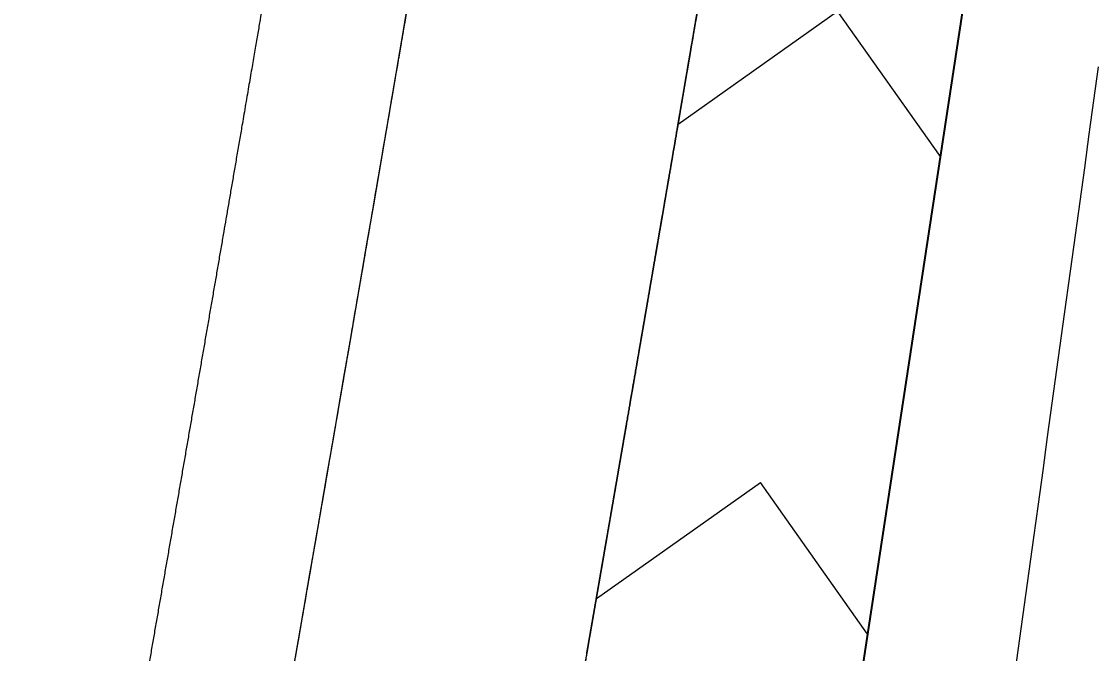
# Model space of a CAD drawing. Extents: x 14104283 to 14129344, y 8637090 to 8673339.
# Drawn here: x 14107932.36 to 14107977.47, y 8640139.17 to 8640165.63 of the extents above; entities that cross this region are included whole.
import ezdxf

# ---------------------------------------------------------------- set-up
doc = ezdxf.new("R2010")
doc.units = 0
for name, color, linetype in [('Default', 7, 'Continuous'), ('dsnPaintPlaceChannelizingLaneWhite', 7, 'Continuous'), ('dsnPaintPlaceEdgeLineRightWhite', 7, 'Continuous'), ('dsnStgShadingPrevPav', 7, 'Continuous')]:
    doc.layers.add(name, color=color, linetype=linetype)

msp = doc.modelspace()

# ---------------------------------------------------------------- linework, layer by layer
at = {"layer": 'Default'}
for p, q in [((14107885.369, 8639599.613), (14107990.938, 8640291.607)), ((14107990.792, 8640290.821), (14107885.223, 8639598.827))]:
    msp.add_line(p, q, dxfattribs=at)
for radius in [9452.312, 9464.312]:
    msp.add_arc((14098631.467, 8641759.507), radius, 349.7548332, 350.3046747, dxfattribs=at)
at = {"layer": 'dsnPaintPlaceChannelizingLaneWhite'}
for p, q in [((14107990.938, 8640291.607), (14107937.437, 8639940.911)), ((14107959.868, 8640161.337), (14107966.543, 8640166.066)), ((14107970.851, 8640159.985), (14107966.543, 8640166.066)), ((14107956.444, 8640141.479), (14107963.318, 8640146.327)), ((14107967.797, 8640139.976), (14107963.318, 8640146.327))]:
    msp.add_line(p, q, dxfattribs=at)
msp.add_arc((14098631.467, 8641759.507), 9464.312, 349.7548332, 350.3046747, dxfattribs=at)
at = {"layer": 'dsnPaintPlaceEdgeLineRightWhite'}
msp.add_arc((14098631.467, 8641759.507), 9452.312, 349.7548332, 350.3046747, dxfattribs=at)
at = {"layer": 'dsnStgShadingPrevPav'}
for end in [352.2220766, 352.2220775]:
    msp.add_arc((14098576.761, 8641447.78), 9488, 351.6728455, end, dxfattribs=at)
for points, degree in [([(14107942.86, 8640168.664), (14107942.715, 8640167.816), (14107942.214, 8640164.884), (14107941.297, 8640159.543), (14107940.569, 8640155.31), (14107939.787, 8640150.781), (14107939.017, 8640146.332), (14107938.241, 8640141.861), (14107937.464, 8640137.397), (14107936.685, 8640132.932), (14107935.903, 8640128.467), (14107935.119, 8640124.003), (14107934.334, 8640119.539), (14107933.546, 8640115.075), (14107932.755, 8640110.612), (14107931.963, 8640106.15), (14107931.168, 8640101.683), (14107930.375, 8640097.238), (14107929.565, 8640092.714), (14107928.806, 8640088.486), (14107927.846, 8640083.153), (14107927.317, 8640080.226), (14107927.164, 8640079.38)], 2), ([(14107933.069, 8640078.313), (14107933.337, 8640079.801), (14107933.875, 8640082.776), (14107934.678, 8640087.239), (14107935.479, 8640091.703), (14107936.278, 8640096.167), (14107937.075, 8640100.631), (14107937.87, 8640105.096), (14107938.663, 8640109.562), (14107939.453, 8640114.027), (14107940.242, 8640118.494), (14107941.028, 8640122.96), (14107941.812, 8640127.428), (14107942.594, 8640131.895), (14107943.374, 8640136.363), (14107944.152, 8640140.832), (14107944.928, 8640145.301), (14107945.701, 8640149.77), (14107946.473, 8640154.24), (14107947.242, 8640158.711), (14107948.009, 8640163.181), (14107948.519, 8640166.162), (14107948.774, 8640167.653)], 3), ([(14107948.009, 8640163.181), (14107948.239, 8640164.523), (14107948.468, 8640165.864), (14107948.697, 8640167.205)], 2), ([(14107960.663, 8640166.029), (14107960.574, 8640165.506), (14107960.485, 8640164.984), (14107960.396, 8640164.462)], 2), ([(14107960.396, 8640164.462), (14107960.483, 8640164.975), (14107960.571, 8640165.488), (14107960.659, 8640166.002)], 2), ([(14107960.319, 8640164.014), (14107960.345, 8640164.163), (14107960.37, 8640164.312), (14107960.396, 8640164.462)], 2), ([(14107960.396, 8640164.462), (14107960.37, 8640164.312), (14107960.345, 8640164.163), (14107960.319, 8640164.014)], 2), ([(14107960.281, 8640163.79), (14107960.293, 8640163.865), (14107960.306, 8640163.939), (14107960.319, 8640164.014)], 2), ([(14107960.319, 8640164.014), (14107960.306, 8640163.939), (14107960.293, 8640163.865), (14107960.281, 8640163.79)], 2), ([(14107960.089, 8640162.671), (14107960.14, 8640162.969), (14107960.191, 8640163.268), (14107960.242, 8640163.566)], 2), ([(14107960.242, 8640163.566), (14107960.191, 8640163.268), (14107960.14, 8640162.969), (14107960.089, 8640162.671)], 2), ([(14107960.242, 8640163.566), (14107960.255, 8640163.641), (14107960.268, 8640163.715), (14107960.281, 8640163.79)], 2), ([(14107960.281, 8640163.79), (14107960.268, 8640163.715), (14107960.255, 8640163.641), (14107960.242, 8640163.566)], 2), ([(14107947.894, 8640162.511), (14107947.919, 8640162.66), (14107947.945, 8640162.809), (14107947.971, 8640162.958)], 2), ([(14107947.971, 8640162.958), (14107947.983, 8640163.032), (14107947.996, 8640163.107), (14107948.009, 8640163.181)], 2), ([(14107947.664, 8640161.169), (14107947.741, 8640161.617), (14107947.817, 8640162.064), (14107947.894, 8640162.511)], 2), ([(14107959.936, 8640161.775), (14107959.987, 8640162.074), (14107960.038, 8640162.372), (14107960.089, 8640162.671)], 2), ([(14107960.089, 8640162.671), (14107960.038, 8640162.372), (14107959.987, 8640162.074), (14107959.936, 8640161.775)], 2), ([(14107959.898, 8640161.552), (14107959.91, 8640161.626), (14107959.923, 8640161.701), (14107959.936, 8640161.775)], 2), ([(14107959.936, 8640161.775), (14107959.923, 8640161.701), (14107959.91, 8640161.626), (14107959.898, 8640161.552)], 2), ([(14107947.587, 8640160.722), (14107947.613, 8640160.871), (14107947.638, 8640161.02), (14107947.664, 8640161.169)], 2), ([(14107959.821, 8640161.104), (14107959.834, 8640161.179), (14107959.847, 8640161.253), (14107959.859, 8640161.328)], 2), ([(14107959.859, 8640161.328), (14107959.847, 8640161.253), (14107959.834, 8640161.179), (14107959.821, 8640161.104)], 2), ([(14107959.859, 8640161.328), (14107959.872, 8640161.402), (14107959.885, 8640161.477), (14107959.898, 8640161.552)], 2), ([(14107959.898, 8640161.552), (14107959.885, 8640161.477), (14107959.872, 8640161.402), (14107959.859, 8640161.328)], 2), ([(14107947.51, 8640160.275), (14107947.536, 8640160.424), (14107947.562, 8640160.573), (14107947.587, 8640160.722)], 2), ([(14107959.476, 8640159.09), (14107959.591, 8640159.761), (14107959.706, 8640160.432), (14107959.821, 8640161.104)], 2), ([(14107959.821, 8640161.104), (14107959.706, 8640160.432), (14107959.591, 8640159.761), (14107959.476, 8640159.09)], 2), ([(14107947.395, 8640159.605), (14107947.434, 8640159.828), (14107947.472, 8640160.052), (14107947.51, 8640160.275)], 2), ([(14107947.28, 8640158.934), (14107947.319, 8640159.158), (14107947.357, 8640159.381), (14107947.395, 8640159.605)], 2), ([(14107947.242, 8640158.711), (14107947.255, 8640158.785), (14107947.267, 8640158.86), (14107947.28, 8640158.934)], 2), ([(14107959.399, 8640158.642), (14107959.412, 8640158.717), (14107959.424, 8640158.791), (14107959.437, 8640158.866)], 2), ([(14107959.437, 8640158.866), (14107959.424, 8640158.791), (14107959.412, 8640158.717), (14107959.399, 8640158.642)], 2), ([(14107959.437, 8640158.866), (14107959.45, 8640158.94), (14107959.463, 8640159.015), (14107959.476, 8640159.09)], 2), ([(14107959.476, 8640159.09), (14107959.463, 8640159.015), (14107959.45, 8640158.94), (14107959.437, 8640158.866)], 2), ([(14107947.165, 8640158.264), (14107947.178, 8640158.338), (14107947.19, 8640158.413), (14107947.203, 8640158.487)], 2), ([(14107947.203, 8640158.487), (14107947.216, 8640158.562), (14107947.229, 8640158.636), (14107947.242, 8640158.711)], 2), ([(14107959.207, 8640157.523), (14107959.271, 8640157.896), (14107959.335, 8640158.269), (14107959.399, 8640158.642)], 2), ([(14107959.399, 8640158.642), (14107959.335, 8640158.269), (14107959.271, 8640157.896), (14107959.207, 8640157.523)], 2), ([(14107946.896, 8640156.699), (14107946.986, 8640157.22), (14107947.075, 8640157.742), (14107947.165, 8640158.264)], 2), ([(14107959.168, 8640157.299), (14107959.181, 8640157.374), (14107959.194, 8640157.448), (14107959.207, 8640157.523)], 2), ([(14107959.207, 8640157.523), (14107959.194, 8640157.448), (14107959.181, 8640157.374), (14107959.168, 8640157.299)], 2), ([(14107959.014, 8640156.404), (14107959.053, 8640156.628), (14107959.091, 8640156.851), (14107959.13, 8640157.075)], 2), ([(14107959.13, 8640157.075), (14107959.091, 8640156.851), (14107959.053, 8640156.628), (14107959.014, 8640156.404)], 2), ([(14107959.13, 8640157.075), (14107959.143, 8640157.15), (14107959.155, 8640157.224), (14107959.168, 8640157.299)], 2), ([(14107959.168, 8640157.299), (14107959.155, 8640157.224), (14107959.143, 8640157.15), (14107959.13, 8640157.075)], 2), ([(14107946.857, 8640156.475), (14107946.87, 8640156.55), (14107946.883, 8640156.624), (14107946.896, 8640156.699)], 2), ([(14107946.626, 8640155.134), (14107946.703, 8640155.581), (14107946.78, 8640156.028), (14107946.857, 8640156.475)], 2), ([(14107958.937, 8640155.956), (14107958.95, 8640156.031), (14107958.963, 8640156.105), (14107958.976, 8640156.18)], 2), ([(14107958.976, 8640156.18), (14107958.963, 8640156.105), (14107958.95, 8640156.031), (14107958.937, 8640155.956)], 2), ([(14107958.976, 8640156.18), (14107958.989, 8640156.255), (14107959.002, 8640156.329), (14107959.014, 8640156.404)], 2), ([(14107959.014, 8640156.404), (14107959.002, 8640156.329), (14107958.989, 8640156.255), (14107958.976, 8640156.18)], 2), ([(14107958.591, 8640153.942), (14107958.706, 8640154.613), (14107958.822, 8640155.285), (14107958.937, 8640155.956)], 2), ([(14107958.937, 8640155.956), (14107958.822, 8640155.285), (14107958.706, 8640154.613), (14107958.591, 8640153.942)], 2), ([(14107946.549, 8640154.687), (14107946.575, 8640154.836), (14107946.601, 8640154.985), (14107946.626, 8640155.134)], 2), ([(14107946.472, 8640154.24), (14107946.498, 8640154.389), (14107946.524, 8640154.538), (14107946.549, 8640154.687)], 2), ([(14107946.395, 8640153.793), (14107946.408, 8640153.868), (14107946.421, 8640153.942), (14107946.434, 8640154.017)], 2), ([(14107946.434, 8640154.017), (14107946.447, 8640154.091), (14107946.46, 8640154.166), (14107946.472, 8640154.24)], 2), ([(14107958.514, 8640153.494), (14107958.54, 8640153.644), (14107958.565, 8640153.793), (14107958.591, 8640153.942)], 2), ([(14107958.591, 8640153.942), (14107958.565, 8640153.793), (14107958.54, 8640153.644), (14107958.514, 8640153.494)], 2), ([(14107946.318, 8640153.346), (14107946.344, 8640153.495), (14107946.37, 8640153.644), (14107946.395, 8640153.793)], 2), ([(14107958.475, 8640153.271), (14107958.488, 8640153.345), (14107958.501, 8640153.42), (14107958.514, 8640153.494)], 2), ([(14107958.514, 8640153.494), (14107958.501, 8640153.42), (14107958.488, 8640153.345), (14107958.475, 8640153.271)], 2), ([(14107945.971, 8640151.335), (14107946.087, 8640152.005), (14107946.203, 8640152.676), (14107946.318, 8640153.346)], 2), ([(14107958.36, 8640152.599), (14107958.398, 8640152.823), (14107958.437, 8640153.047), (14107958.475, 8640153.271)], 2), ([(14107958.475, 8640153.271), (14107958.437, 8640153.047), (14107958.398, 8640152.823), (14107958.36, 8640152.599)], 2), ([(14107958.321, 8640152.375), (14107958.334, 8640152.45), (14107958.347, 8640152.525), (14107958.36, 8640152.599)], 2), ([(14107958.36, 8640152.599), (14107958.347, 8640152.525), (14107958.334, 8640152.45), (14107958.321, 8640152.375)], 2), ([(14107958.167, 8640151.48), (14107958.218, 8640151.779), (14107958.27, 8640152.077), (14107958.321, 8640152.375)], 2), ([(14107958.321, 8640152.375), (14107958.27, 8640152.077), (14107958.218, 8640151.779), (14107958.167, 8640151.48)], 2), ([(14107945.817, 8640150.441), (14107945.868, 8640150.739), (14107945.92, 8640151.037), (14107945.971, 8640151.335)], 2), ([(14107957.703, 8640148.795), (14107957.845, 8640149.615), (14107957.987, 8640150.436), (14107958.128, 8640151.256)], 2), ([(14107958.128, 8640151.256), (14107957.987, 8640150.436), (14107957.845, 8640149.615), (14107957.703, 8640148.795)], 2), ([(14107958.128, 8640151.256), (14107958.141, 8640151.331), (14107958.154, 8640151.406), (14107958.167, 8640151.48)], 2), ([(14107958.167, 8640151.48), (14107958.154, 8640151.406), (14107958.141, 8640151.331), (14107958.128, 8640151.256)], 2), ([(14107945.778, 8640150.217), (14107945.791, 8640150.292), (14107945.804, 8640150.366), (14107945.817, 8640150.441)], 2), ([(14107945.701, 8640149.77), (14107945.714, 8640149.845), (14107945.727, 8640149.919), (14107945.74, 8640149.994)], 2), ([(14107945.74, 8640149.994), (14107945.753, 8640150.068), (14107945.765, 8640150.143), (14107945.778, 8640150.217)], 2), ([(14107945.508, 8640148.653), (14107945.559, 8640148.951), (14107945.611, 8640149.249), (14107945.662, 8640149.547)], 2), ([(14107945.662, 8640149.547), (14107945.675, 8640149.621), (14107945.688, 8640149.696), (14107945.701, 8640149.77)], 2), ([(14107945.431, 8640148.206), (14107945.456, 8640148.355), (14107945.482, 8640148.504), (14107945.508, 8640148.653)], 2), ([(14107957.626, 8640148.347), (14107957.652, 8640148.497), (14107957.678, 8640148.646), (14107957.703, 8640148.795)], 2), ([(14107957.703, 8640148.795), (14107957.678, 8640148.646), (14107957.652, 8640148.497), (14107957.626, 8640148.347)], 2), ([(14107945.237, 8640147.089), (14107945.302, 8640147.461), (14107945.366, 8640147.834), (14107945.431, 8640148.206)], 2), ([(14107957.51, 8640147.676), (14107957.536, 8640147.825), (14107957.562, 8640147.974), (14107957.587, 8640148.124)], 2), ([(14107957.587, 8640148.124), (14107957.562, 8640147.974), (14107957.536, 8640147.825), (14107957.51, 8640147.676)], 2), ([(14107957.587, 8640148.124), (14107957.6, 8640148.198), (14107957.613, 8640148.273), (14107957.626, 8640148.347)], 2), ([(14107957.626, 8640148.347), (14107957.613, 8640148.273), (14107957.6, 8640148.198), (14107957.587, 8640148.124)], 2), ([(14107957.471, 8640147.452), (14107957.484, 8640147.527), (14107957.497, 8640147.601), (14107957.51, 8640147.676)], 2), ([(14107957.51, 8640147.676), (14107957.497, 8640147.601), (14107957.484, 8640147.527), (14107957.471, 8640147.452)], 2), ([(14107957.394, 8640147.005), (14107957.42, 8640147.154), (14107957.446, 8640147.303), (14107957.471, 8640147.452)], 2), ([(14107957.471, 8640147.452), (14107957.446, 8640147.303), (14107957.42, 8640147.154), (14107957.394, 8640147.005)], 2), ([(14107945.082, 8640146.195), (14107945.121, 8640146.418), (14107945.16, 8640146.642), (14107945.198, 8640146.865)], 2), ([(14107945.198, 8640146.865), (14107945.211, 8640146.94), (14107945.224, 8640147.014), (14107945.237, 8640147.089)], 2), ([(14107957.239, 8640146.11), (14107957.291, 8640146.408), (14107957.343, 8640146.706), (14107957.394, 8640147.005)], 2), ([(14107957.394, 8640147.005), (14107957.343, 8640146.706), (14107957.291, 8640146.408), (14107957.239, 8640146.11)], 2), ([(14107944.927, 8640145.301), (14107944.979, 8640145.599), (14107945.031, 8640145.897), (14107945.082, 8640146.195)], 2), ([(14107957.162, 8640145.662), (14107957.175, 8640145.737), (14107957.188, 8640145.811), (14107957.201, 8640145.886)], 2), ([(14107957.201, 8640145.886), (14107957.188, 8640145.811), (14107957.175, 8640145.737), (14107957.162, 8640145.662)], 2), ([(14107957.201, 8640145.886), (14107957.214, 8640145.961), (14107957.226, 8640146.035), (14107957.239, 8640146.11)], 2), ([(14107957.239, 8640146.11), (14107957.226, 8640146.035), (14107957.214, 8640145.961), (14107957.201, 8640145.886)], 2), ([(14107957.007, 8640144.767), (14107957.059, 8640145.066), (14107957.11, 8640145.364), (14107957.162, 8640145.662)], 2), ([(14107957.162, 8640145.662), (14107957.11, 8640145.364), (14107957.059, 8640145.066), (14107957.007, 8640144.767)], 2), ([(14107944.695, 8640143.96), (14107944.773, 8640144.407), (14107944.85, 8640144.854), (14107944.927, 8640145.301)], 2), ([(14107956.891, 8640144.096), (14107956.929, 8640144.32), (14107956.968, 8640144.543), (14107957.007, 8640144.767)], 2), ([(14107957.007, 8640144.767), (14107956.968, 8640144.543), (14107956.929, 8640144.32), (14107956.891, 8640144.096)], 2), ([(14107956.813, 8640143.648), (14107956.839, 8640143.798), (14107956.865, 8640143.947), (14107956.891, 8640144.096)], 2), ([(14107956.891, 8640144.096), (14107956.865, 8640143.947), (14107956.839, 8640143.798), (14107956.813, 8640143.648)], 2), ([(14107944.617, 8640143.513), (14107944.643, 8640143.662), (14107944.669, 8640143.811), (14107944.695, 8640143.96)], 2), ([(14107956.736, 8640143.201), (14107956.761, 8640143.35), (14107956.787, 8640143.499), (14107956.813, 8640143.648)], 2), ([(14107956.813, 8640143.648), (14107956.787, 8640143.499), (14107956.761, 8640143.35), (14107956.736, 8640143.201)], 2), ([(14107944.229, 8640141.279), (14107944.359, 8640142.024), (14107944.488, 8640142.769), (14107944.617, 8640143.513)], 2), ([(14107956.697, 8640142.977), (14107956.71, 8640143.052), (14107956.723, 8640143.126), (14107956.736, 8640143.201)], 2), ([(14107956.736, 8640143.201), (14107956.723, 8640143.126), (14107956.71, 8640143.052), (14107956.697, 8640142.977)], 2), ([(14107956.542, 8640142.082), (14107956.58, 8640142.306), (14107956.619, 8640142.53), (14107956.658, 8640142.754)], 2), ([(14107956.658, 8640142.754), (14107956.619, 8640142.53), (14107956.58, 8640142.306), (14107956.542, 8640142.082)], 2), ([(14107956.658, 8640142.754), (14107956.671, 8640142.828), (14107956.684, 8640142.903), (14107956.697, 8640142.977)], 2), ([(14107956.697, 8640142.977), (14107956.684, 8640142.903), (14107956.671, 8640142.828), (14107956.658, 8640142.754)], 2), ([(14107956.425, 8640141.411), (14107956.464, 8640141.635), (14107956.503, 8640141.859), (14107956.542, 8640142.082)], 2), ([(14107956.542, 8640142.082), (14107956.503, 8640141.859), (14107956.464, 8640141.635), (14107956.425, 8640141.411)], 2), ([(14107944.191, 8640141.055), (14107944.204, 8640141.13), (14107944.217, 8640141.204), (14107944.229, 8640141.279)], 2), ([(14107956.309, 8640140.74), (14107956.348, 8640140.964), (14107956.386, 8640141.187), (14107956.425, 8640141.411)], 2), ([(14107956.425, 8640141.411), (14107956.386, 8640141.187), (14107956.348, 8640140.964), (14107956.309, 8640140.74)], 2), ([(14107944.113, 8640140.609), (14107944.126, 8640140.683), (14107944.139, 8640140.758), (14107944.152, 8640140.832)], 2), ([(14107944.152, 8640140.832), (14107944.165, 8640140.906), (14107944.178, 8640140.981), (14107944.191, 8640141.055)], 2), ([(14107943.958, 8640139.715), (14107943.996, 8640139.938), (14107944.035, 8640140.162), (14107944.074, 8640140.385)], 2), ([(14107944.074, 8640140.385), (14107944.087, 8640140.46), (14107944.1, 8640140.534), (14107944.113, 8640140.609)], 2), ([(14107956.231, 8640140.292), (14107956.244, 8640140.367), (14107956.257, 8640140.442), (14107956.27, 8640140.516)], 2), ([(14107956.27, 8640140.516), (14107956.257, 8640140.442), (14107956.244, 8640140.367), (14107956.231, 8640140.292)], 2), ([(14107956.27, 8640140.516), (14107956.283, 8640140.591), (14107956.296, 8640140.665), (14107956.309, 8640140.74)], 2), ([(14107956.309, 8640140.74), (14107956.296, 8640140.665), (14107956.283, 8640140.591), (14107956.27, 8640140.516)], 2), ([(14107956.153, 8640139.845), (14107956.179, 8640139.994), (14107956.205, 8640140.143), (14107956.231, 8640140.292)], 2), ([(14107956.231, 8640140.292), (14107956.205, 8640140.143), (14107956.179, 8640139.994), (14107956.153, 8640139.845)], 2), ([(14107943.646, 8640137.927), (14107943.737, 8640138.449), (14107943.828, 8640138.97), (14107943.919, 8640139.491)], 2), ([(14107943.919, 8640139.491), (14107943.932, 8640139.566), (14107943.945, 8640139.64), (14107943.958, 8640139.715)], 2), ([(14107956.076, 8640139.398), (14107956.101, 8640139.547), (14107956.127, 8640139.696), (14107956.153, 8640139.845)], 2), ([(14107956.153, 8640139.845), (14107956.127, 8640139.696), (14107956.101, 8640139.547), (14107956.076, 8640139.398)], 2), ([(14107956.037, 8640139.174), (14107955.985, 8640138.876), (14107955.933, 8640138.577), (14107955.881, 8640138.279)], 2), ([(14107956.037, 8640139.174), (14107956.05, 8640139.248), (14107956.063, 8640139.323), (14107956.076, 8640139.398)], 2), ([(14107956.076, 8640139.398), (14107956.063, 8640139.323), (14107956.05, 8640139.248), (14107956.037, 8640139.174)], 2)]:
    msp.add_open_spline(points, degree=degree, dxfattribs=at)

doc.saveas('drawing.dxf')
